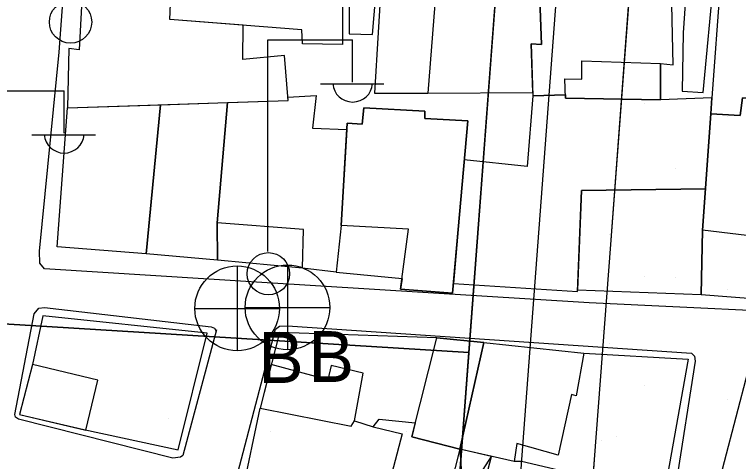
# Model space of a CAD drawing. Extents: x 417997 to 421451, y 4451742 to 4455216.
# Drawn here: x 419913.6 to 419973.4, y 4453065.1 to 4453102 of the extents above; entities that cross this region are included whole.
import ezdxf

# ---------------------------------------------------------------- set-up
doc = ezdxf.new("R2010")
doc.units = 0
for name, color, linetype in [('ADA', 7, 'Continuous'), ('ADAKENARI', 7, 'Continuous'), ('B_Mesken', 7, 'Continuous'), ('B_Sundurma', 7, 'Continuous'), ('B_Teras', 7, 'Continuous'), ('Default', 7, 'Continuous'), ('KALDIRIM', 7, 'Continuous'), ('PL_AYA_PARK_DINLENME', 7, 'Continuous'), ('PL_TİCK', 7, 'Continuous'), ('S_Elektrik_Diregi', 7, 'Continuous'), ('S_Rogar_Kapagi_Buski', 7, 'Continuous'), ('TR_PARKALANI', 7, 'Continuous'), ('TR_TİCK', 7, 'Continuous'), ('Yol_Sose', 7, 'Continuous')]:
    doc.layers.add(name, color=color, linetype=linetype)

# ---------------------------------------------------------------- blocks, each defined once
blk = doc.blocks.new('POINT_DISPLAY')
at = {"layer": 'Default'}
blk.add_line((0, 0), (0, 0), dxfattribs=at)

msp = doc.modelspace()

# ---------------------------------------------------------------- linework, layer by layer
at = {"layer": 'ADA'}
msp.add_line((419951.154, 4453074.072), (419833.483, 4453081.316), dxfattribs=at)
msp.add_line((419951.154, 4453074.072), (419833.483, 4453081.316), dxfattribs=at)
at = {"layer": 'ADAKENARI'}
for p, q in [((419970.428, 4453183.761), (419962.856, 4453083.005)), ((419970.428, 4453183.761), (419962.856, 4453083.005)), ((419955.416, 4453130.78), (419950.517, 4453065.596)), ((419955.416, 4453130.78), (419950.517, 4453065.596)), ((419962.856, 4453083.005), (419961.522, 4453065.245)), ((419962.856, 4453083.005), (419961.522, 4453065.245)), ((419950.517, 4453065.596), (419942.978, 4452965.281)), ((419950.517, 4453065.596), (419942.978, 4452965.281)), ((419961.522, 4453065.245), (419953.414, 4452957.362)), ((419961.522, 4453065.245), (419953.414, 4452957.362))]:
    msp.add_line(p, q, dxfattribs=at)
at = {"layer": 'B_Mesken'}
for points in [[(419927.061, 4453116.808), (419920.343, 4453117.577), (419919.848, 4453116.099), (419918.96, 4453099.072), (419918.095, 4453099.196), (419917.992, 4453094.286), (419936.218, 4453094.885), (419935.913, 4453098.623), (419932.476, 4453098.299), (419932.496, 4453101.118), (419926.434, 4453101.593)], [(419927.061, 4453116.808), (419930.188, 4453116.53), (419930.273, 4453117.087), (419934.192, 4453116.844), (419934.143, 4453116.347), (419940.689, 4453116.131), (419940.704, 4453099.513), (419937.405, 4453099.574), (419937.354, 4453100.737), (419926.434, 4453101.593)], [(419948.529, 4453105.331), (419943.953, 4453105.546), (419943.346, 4453095.495), (419947.757, 4453095.508), (419956.437, 4453095.553), (419956.437, 4453095.553), (419956.319, 4453099.568), (419957.165, 4453099.519), (419956.943, 4453105.481), (419955.984, 4453105.481)], [(419967.006, 4453097.957), (419968.044, 4453097.847), (419967.869, 4453105.341), (419956.943, 4453105.481), (419957.165, 4453099.519), (419956.319, 4453099.568), (419956.444, 4453095.284), (419959.145, 4453095.368), (419959.154, 4453095.099), (419966.985, 4453094.951)], [(419980.987, 4453092.769), (419982.25, 4453103.856), (419971.931, 4453104.456), (419971.226, 4453095.13), (419971.162, 4453093.79), (419973.568, 4453093.657), (419973.785, 4453095.116), (419973.785, 4453095.116), (419979.201, 4453094.873), (419978.986, 4453092.979)], [(419937.404, 4453081.033), (419930.392, 4453081.7), (419930.356, 4453084.793), (419931.208, 4453094.72), (419936.218, 4453094.885), (419936.195, 4453095.164), (419938.544, 4453095.303), (419938.239, 4453092.609), (419941.074, 4453092.493), (419940.594, 4453084.566), (419940.186, 4453080.722)], [(419949.875, 4453079.771), (419960.133, 4453079.106), (419960.479, 4453087.475), (419970.705, 4453087.597), (419971.162, 4453093.79), (419971.226, 4453095.13), (419966.985, 4453094.951), (419959.154, 4453095.099), (419959.145, 4453095.368), (419956.444, 4453095.284), (419955.964, 4453089.437), (419950.775, 4453089.996)], [(419970.345, 4453078.856), (419975.321, 4453078.47), (419975.304, 4453078.25), (419975.304, 4453078.25), (419980.005, 4453078.03), (419980.987, 4453092.769), (419978.986, 4453092.979), (419978.986, 4453092.979), (419979.201, 4453094.873), (419973.785, 4453095.116), (419973.568, 4453093.657), (419973.568, 4453093.657), (419971.162, 4453093.79), (419970.454, 4453084.192)], [(419924.48, 4453082.227), (419917.14, 4453082.813), (419917.992, 4453094.286), (419925.67, 4453094.539)], [(419930.392, 4453081.7), (419924.48, 4453082.227), (419925.67, 4453094.539), (419931.208, 4453094.72), (419930.356, 4453084.793)], [(419940.594, 4453084.566), (419940.186, 4453080.722), (419945.63, 4453080.201), (419945.512, 4453079.308), (419949.806, 4453078.989), (419951.059, 4453093.213), (419947.523, 4453093.413), (419947.523, 4453093.413), (419947.522, 4453094.014), (419942.471, 4453094.303), (419942.345, 4453092.938), (419941.107, 4453093.03)], [(419960.138, 4453079.24), (419970.345, 4453078.856), (419970.454, 4453084.192), (419970.705, 4453087.597), (419960.479, 4453087.475)], [(419919.342, 4453067.704), (419927.116, 4453066.022), (419929.534, 4453075.663), (419915.941, 4453077.112), (419915.103, 4453073.092), (419914.015, 4453068.954)], [(419948.51, 4453075.297), (419935.511, 4453075.73), (419933.893, 4453069.481), (419941.433, 4453067.983), (419941.709, 4453068.424), (419943.24, 4453067.929), (419943.746, 4453068.563), (419946.728, 4453068.266), (419946.437, 4453067.116), (419950.421, 4453066.075), (419952.393, 4453074.901)], [(419960.648, 4453074.009), (419969.285, 4453073.512), (419967.437, 4453063.182), (419960.602, 4453064.358), (419960.435, 4453063.908), (419955.496, 4453065.059), (419954.893, 4453065.075), (419950.421, 4453066.075), (419952.393, 4453074.901)], [(419945.642, 4453067.359), (419943.62, 4453059.709), (419932.454, 4453062.536), (419933.893, 4453069.481), (419941.433, 4453067.983), (419941.709, 4453068.424), (419943.24, 4453067.929)]]:
    msp.add_lwpolyline(points, close=True, dxfattribs=at)
at = {"layer": 'B_Sundurma'}
for p, q in [((419948.44, 4453058.399), (419953.04, 4453065.49)), ((419950.421, 4453066.075), (419950.982, 4453057.726))]:
    msp.add_line(p, q, dxfattribs=at)
msp.add_lwpolyline([(419950.421, 4453066.075), (419948.44, 4453058.399), (419950.982, 4453057.726), (419953.04, 4453065.49)], close=True, dxfattribs=at)
at = {"layer": 'B_Teras'}
for points in [[(419955.984, 4453105.481), (419948.529, 4453105.331), (419947.757, 4453095.508), (419956.437, 4453095.553), (419956.319, 4453099.568), (419957.165, 4453099.519), (419956.943, 4453105.481)], [(419959.154, 4453095.099), (419959.101, 4453096.682), (419960.5, 4453096.671), (419960.491, 4453098.178), (419967.006, 4453097.957), (419966.985, 4453094.951)], [(419940.186, 4453080.722), (419937.404, 4453081.033), (419937.495, 4453084.249), (419930.356, 4453084.793), (419931.208, 4453094.72), (419936.218, 4453094.885), (419936.195, 4453095.164), (419938.544, 4453095.303), (419938.239, 4453092.609), (419941.074, 4453092.493), (419940.594, 4453084.566)], [(419970.454, 4453084.192), (419971.162, 4453093.79), (419973.568, 4453093.657), (419973.785, 4453095.116), (419979.201, 4453094.873), (419978.986, 4453092.979), (419980.987, 4453092.769), (419980.005, 4453078.03), (419975.304, 4453078.25), (419975.719, 4453083.546)], [(419940.594, 4453084.566), (419941.107, 4453093.03), (419942.345, 4453092.938), (419942.471, 4453094.303), (419947.522, 4453094.014), (419947.523, 4453093.413), (419951.059, 4453093.213), (419949.806, 4453078.989), (419945.512, 4453079.308), (419946.164, 4453084.262)], [(419950.421, 4453066.075), (419946.437, 4453067.116), (419948.51, 4453075.297), (419952.393, 4453074.901)], [(419952.393, 4453074.901), (419960.648, 4453074.009), (419960.038, 4453070.484), (419959.638, 4453070.595), (419958.546, 4453065.6), (419955.132, 4453066.563), (419954.893, 4453065.075), (419950.421, 4453066.075)], [(419915.103, 4453073.092), (419914.015, 4453068.954), (419919.485, 4453067.67), (419920.478, 4453071.778)], [(419941.709, 4453068.424), (419942.412, 4453072.369), (419939.773, 4453073.004), (419939.499, 4453071.808), (419934.823, 4453073.074), (419933.893, 4453069.481), (419941.433, 4453067.983)]]:
    msp.add_lwpolyline(points, close=True, dxfattribs=at)
at = {"layer": 'KALDIRIM'}
for p, q in [((419960.402, 4453130.405), (419955.503, 4453065.221)), ((419960.402, 4453130.405), (419955.503, 4453065.221)), ((419955.503, 4453065.221), (419948.071, 4452966.327)), ((419955.503, 4453065.221), (419948.071, 4452966.327))]:
    msp.add_line(p, q, dxfattribs=at)
at = {"layer": 'PL_AYA_PARK_DINLENME'}
for points in [[(419983.008, 4453351.149), (419982.033, 4453338.169), (419980.288, 4453314.958), (419972.375, 4453209.668), (419970.428, 4453183.761), (419962.856, 4453083.005), (419961.522, 4453065.245), (419953.414, 4452957.362)], [(419983.008, 4453351.149), (419982.033, 4453338.169), (419980.288, 4453314.958), (419972.375, 4453209.668), (419970.428, 4453183.761), (419962.856, 4453083.005), (419961.522, 4453065.245), (419953.414, 4452957.362)], [(419912.691, 4453076.44), (419912.059, 4453068.004), (419905.437, 4452977.718), (419913.357, 4452974.005), (419938.076, 4452962.417), (419942.978, 4452965.281), (419950.517, 4453065.596), (419951.154, 4453074.072), (419912.691, 4453076.44)], [(419912.691, 4453076.44), (419912.059, 4453068.004), (419905.437, 4452977.718), (419913.357, 4452974.005), (419938.076, 4452962.417), (419942.978, 4452965.281), (419950.517, 4453065.596), (419951.154, 4453074.072), (419912.691, 4453076.44)]]:
    msp.add_lwpolyline(points, dxfattribs=at)
at = {"layer": 'PL_TİCK'}
msp.add_lwpolyline([(419921.488, 4453212.19), (419913.004, 4453212.727), (419842.227, 4453217.214), (419841.779, 4453210.729), (419834.027, 4453089.798), (419833.483, 4453081.316), (419912.691, 4453076.44), (419951.154, 4453074.072), (419955.416, 4453130.78), (419960.857, 4453203.181), (419961.344, 4453209.663), (419929.97, 4453211.652), (419921.488, 4453212.19)], dxfattribs=at)
msp.add_lwpolyline([(419921.488, 4453212.19), (419913.004, 4453212.727), (419842.227, 4453217.214), (419841.779, 4453210.729), (419834.027, 4453089.798), (419833.483, 4453081.316), (419912.691, 4453076.44), (419951.154, 4453074.072), (419955.416, 4453130.78), (419960.857, 4453203.181), (419961.344, 4453209.663), (419929.97, 4453211.652), (419921.488, 4453212.19)], dxfattribs=at)
at = {"layer": 'S_Elektrik_Diregi'}
for p, q in [((419934.551, 4453082.417), (419934.551, 4453099.917)), ((419934.551, 4453099.917), (419941.551, 4453099.917)), ((419941.551, 4453096.417), (419941.551, 4453099.917)), ((419938.891, 4453096.277), (419944.141, 4453096.277)), ((419910.704, 4453095.702), (419917.704, 4453095.702)), ((419917.704, 4453092.202), (419917.704, 4453095.702)), ((419915.044, 4453092.062), (419920.294, 4453092.062))]:
    msp.add_line(p, q, dxfattribs=at)
for centre in [(419918.231, 4453101.383), (419934.587, 4453080.581)]:
    msp.add_circle(centre, 1.75, dxfattribs=at)
for centre in [(419941.552, 4453096.43), (419917.705, 4453092.215)]:
    msp.add_arc(centre, 1.658, 184.83843, 355.14641, dxfattribs=at)
at = {"layer": 'S_Rogar_Kapagi_Buski'}
for p, q in [((419932.003, 4453081.224), (419932.003, 4453074.224)), ((419936.163, 4453081.304), (419936.163, 4453074.304)), ((419928.503, 4453077.724), (419935.503, 4453077.724)), ((419932.663, 4453077.804), (419939.663, 4453077.804))]:
    msp.add_line(p, q, dxfattribs=at)
for centre in [(419932.003, 4453077.724), (419936.163, 4453077.804)]:
    msp.add_circle(centre, 3.5, dxfattribs=at)
at = {"layer": 'TR_TİCK'}
msp.add_lwpolyline([(419912.691, 4453076.44), (419951.154, 4453074.072), (419955.416, 4453130.78), (419960.857, 4453203.181), (419961.344, 4453209.663), (419929.97, 4453211.652), (419921.488, 4453212.19), (419913.004, 4453212.727), (419842.227, 4453217.214), (419841.779, 4453210.729), (419834.027, 4453089.798), (419833.483, 4453081.316), (419912.691, 4453076.44)], dxfattribs=at)
msp.add_lwpolyline([(419912.691, 4453076.44), (419951.154, 4453074.072), (419955.416, 4453130.78), (419960.857, 4453203.181), (419961.344, 4453209.663), (419929.97, 4453211.652), (419921.488, 4453212.19), (419913.004, 4453212.727), (419842.227, 4453217.214), (419841.779, 4453210.729), (419834.027, 4453089.798), (419833.483, 4453081.316), (419912.691, 4453076.44)], dxfattribs=at)
at = {"layer": 'Yol_Sose'}
for points in [[(419969.472, 4453109.292), (419968.863, 4453100.483), (419968.785, 4453095.679), (419970.522, 4453095.566), (419972.342, 4453114.854), (419972.873, 4453115.388), (419973.538, 4453115.564), (419985.881, 4453114.556), (419997.605, 4453114.123), (419998.129, 4453115.437), (419998.649, 4453125.009), (420000.621, 4453148.182), (420001.932, 4453162.114), (420003.395, 4453186.99), (420003.57, 4453187.281), (420003.847, 4453187.419), (420005.468, 4453187.44), (420019.539, 4453186.557), (420019.901, 4453188.989), (420004.72, 4453190.841), (420004.429, 4453191.503), (420004.354, 4453192.747), (420005.235, 4453206.447)], [(419982.998, 4453077.142), (419961.09, 4453078.181), (419934.044, 4453079.847), (419916.086, 4453080.98), (419915.707, 4453081.464), (419915.667, 4453082.435), (419917.29, 4453098.884), (419918.678, 4453117.606)], [(419941.283, 4453106.463), (419941.274, 4453100.416), (419943.196, 4453100.343), (419944.547, 4453116.301)], [(419915.239, 4453077.259), (419915.612, 4453077.738), (419916.071, 4453077.797), (419929.861, 4453076.209), (419930.123, 4453076.077), (419930.265, 4453075.844)], [(419930.29, 4453075.936), (419927.516, 4453065.567), (419927.31, 4453065.431), (419926.678, 4453065.336), (419913.928, 4453068.578), (419913.694, 4453068.736), (419913.628, 4453068.951), (419915.239, 4453077.259)], [(419925.374, 4453040.892), (419929.108, 4453052.888), (419935.176, 4453075.992), (419935.499, 4453076.249), (419936.171, 4453076.287), (419969.548, 4453074.014), (419969.814, 4453073.76), (419969.868, 4453073.362), (419968.303, 4453063.324), (419963.677, 4453046.051), (419962.284, 4453040.502)], [(419966.174, 4453040.461), (419969.397, 4453054.002), (419974.213, 4453072.458), (419974.567, 4453072.985), (419975.041, 4453073.305), (419998.227, 4453071.906), (420015.186, 4453070.418), (420020.5, 4453070.227), (420020.765, 4453069.918), (420020.865, 4453069.589), (420020.059, 4453058.714), (420018.667, 4453051.696), (420016.783, 4453048.807), (420011.973, 4453044.353), (420005.463, 4453040.046)]]:
    msp.add_lwpolyline(points, dxfattribs=at)

# ---------------------------------------------------------------- block references
at = {"layer": 'TR_PARKALANI', "xscale": 0.1, "yscale": 0.10000000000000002}
for p in [(419965.632, 4453094.669), (419965.632, 4453094.669), (419972.538, 4453093.544), (419972.538, 4453093.544), (419968.258, 4453089.288), (419968.258, 4453089.288), (419962.759, 4453083.843), (419962.759, 4453083.843), (419965.632, 4453080.378), (419965.632, 4453080.378), (419968.258, 4453080.262), (419968.258, 4453080.262), (419972.538, 4453079.254), (419972.538, 4453079.254), (419962.119, 4453075.862), (419962.119, 4453075.862), (419962.759, 4453074.818), (419962.759, 4453074.818), (419920.187, 4453072.477), (419920.187, 4453072.477), (419965.632, 4453071.353), (419965.632, 4453071.353), (419972.538, 4453070.228), (419972.538, 4453070.228), (419926.326, 4453068.604), (419926.326, 4453068.604), (419934.751, 4453067.557), (419934.751, 4453067.557), (419946.033, 4453067.557), (419946.033, 4453067.557), (419962.119, 4453066.836), (419962.119, 4453066.836), (419963.369, 4453067.1), (419963.369, 4453067.1)]:
    msp.add_blockref('POINT_DISPLAY', p, dxfattribs=at)

# ---------------------------------------------------------------- texts
at = {"layer": 'S_Rogar_Kapagi_Buski'}
for p in [(419933.749, 4453071.56), (419937.909, 4453071.64)]:
    msp.add_text('B', height=4.2, dxfattribs=at).set_placement(p)

doc.saveas('drawing.dxf')
